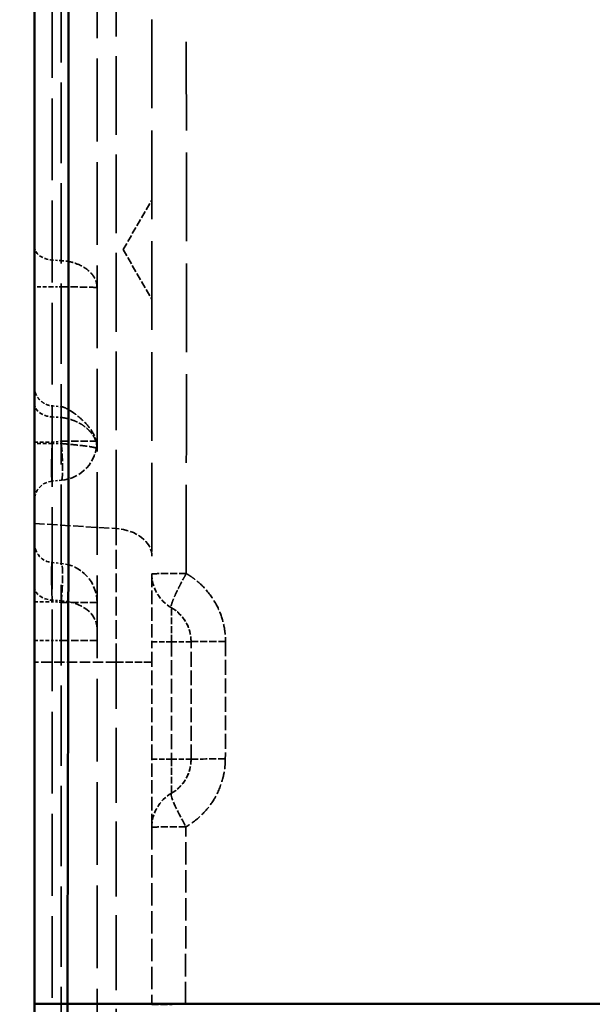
# Model space of a CAD drawing. Header units: millimetres. Extents: x 3367 to 6255, y 2001 to 4216.
# Tile 621 of 656: x 5366 to 5395, y 3914 to 3965. Entities that reach past the tile are written whole.
import ezdxf

# ---------------------------------------------------------------- set-up
doc = ezdxf.new("R2010")
doc.units = ezdxf.units.MM
doc.linetypes.add('DASHED', pattern=[0.2067, 0.1654, -0.0413])
for name, color, linetype, lineweight in [('AM_5', 3, 'Continuous', 25), ('Sichtbare Kanten(DIN)', 7, 'Continuous', 50), ('Sichtbare tangentiale Kanten(DIN)', 7, 'Continuous', 50), ('Verdeckte Kanten(DIN)', 7, 'DASHED', 35), ('Verdeckte tangentiale Kanten(DIN)', 7, 'DASHED', 35)]:
    doc.layers.add(name, color=color, linetype=linetype, lineweight=lineweight)
doc.styles.get("Standard").update_dxf_attribs({"font": 'ISOCP.SHX'})
doc.dimstyles.new('Standard$0', dxfattribs={"dimtxt": 0.18, "dimasz": 0.18, "dimexe": 0.18, "dimexo": 0.0625, "dimgap": 0.09, "dimtad": 0, "dimtih": 1, "dimtoh": 1, "dimdec": 4, "dimzin": 0, "dimdsep": 46, "dimtxsty": 'STANDARD', "dimcen": 0.09, "dimadec": 0, "dimazin": 0, "dimtfac": 1, "dimtdec": 4, "dimtofl": 0, "dimtmove": 0, "dimatfit": 3, "dimfxl": 1, "dimtolj": 1, "dimtzin": 0, "dimarcsym": 0})

# ---------------------------------------------------------------- blocks, each defined once
blk = doc.blocks.new('*D18')
at = {"layer": 'AM_5', "color": 0, "lineweight": -2, "transparency": 16777216}
for p, q in [((5366.55, 4095.878), (5343.015, 4095.878)), ((5343.195, 4094.078), (5343.195, 3447.6)), ((5343.195, 2774.028), (5343.195, 3420.506)), ((5366.55, 2772.228), (5343.015, 2772.228))]:
    blk.add_line(p, q, dxfattribs=at)
at = {"layer": 'AM_5', "color": 0, "transparency": 16777216}
for points in [[(5342.895, 4094.078), (5343.495, 4094.078), (5343.195, 4095.878)], [(5342.895, 2774.028), (5343.495, 2774.028), (5343.195, 2772.228)]]:
    blk.add_solid(points, dxfattribs=at)
at = {"layer": 'Defpoints', "color": 0, "transparency": 16777216}
for p in [(5366.612, 4095.878), (5343.195, 2772.228), (5366.612, 2772.228)]:
    blk.add_point(p, dxfattribs=at)
at = {"layer": 'AM_5', "color": 0, "transparency": 16777216, "insert": (5343.195, 3434.053), "char_height": 10, "attachment_point": 5, "rotation": 90}
blk.add_mtext('\\A1;132,5', dxfattribs=at)

msp = doc.modelspace()

# ---------------------------------------------------------------- linework, layer by layer
at = {"layer": 'Sichtbare Kanten(DIN)'}
for points, knots in [([(5366.61241, 3914.2967), (5366.61241, 3915.37552), (5366.61241, 3916.45401), (5366.61241, 3917.53268), (5366.61241, 3918.61125), (5366.61241, 3919.69001), (5366.61241, 3920.76881), (5366.61241, 3922.92617), (5366.61241, 3925.0837), (5366.61241, 3927.24107), (5366.61241, 3931.55632), (5366.61241, 3935.87092), (5366.61241, 3940.18557), (5366.61241, 3941.14136), (5366.61241, 3942.09714), (5366.61241, 3943.05297), (5366.61241, 3946.41206), (5366.61241, 3949.77104), (5366.61241, 3953.13012), (5366.61241, 3957.20126), (5366.61241, 3961.27254), (5366.61241, 3965.3437), (5366.61241, 3965.58736), (5366.61241, 3965.83103), (5366.61241, 3966.0747), (5366.61241, 3968.23213), (5366.61241, 3970.38955), (5366.61241, 3972.54699), (5366.61241, 3979.01927), (5366.61241, 3985.49159), (5366.61241, 3991.96385), (5366.61241, 3996.27871), (5366.61241, 4000.59355), (5366.61241, 4004.90842), (5366.61241, 4009.22327), (5366.61241, 4013.53814), (5366.61241, 4017.85299)], [-7.34561127, -7.34561127, -7.34561127, -7.34561127, -4.10915783, -4.10915783, -4.10915783, -0.87299213, -0.87299213, -0.87299213, 5.59858496, 5.59858496, 5.59858496, 18.54327892, 18.54327892, 18.54327892, 21.41078885, 21.41078885, 21.41078885, 31.48807169, 31.48807169, 31.48807169, 43.70153281, 43.70153281, 43.70153281, 44.43253036, 44.43253036, 44.43253036, 50.90482174, 50.90482174, 50.90482174, 70.32164965, 70.32164965, 70.32164965, 83.26627436, 83.26627436, 83.26627436, 96.21083388, 96.21083388, 96.21083388, 96.21083388]), ([(5366.61241, 3822.65187), (5366.61241, 3824.56115), (5366.61241, 3826.47042), (5366.61241, 3828.3797), (5366.61241, 3830.28897), (5366.61241, 3832.19824), (5366.61241, 3834.10751), (5366.61241, 3837.92606), (5366.61241, 3841.74459), (5366.61241, 3845.56313), (5366.61241, 3849.38166), (5366.61241, 3853.20019), (5366.61241, 3857.01873), (5366.61241, 3860.83725), (5366.61241, 3864.65578), (5366.61241, 3868.47431), (5366.61241, 3872.29284), (5366.61241, 3876.11137), (5366.61241, 3879.92989), (5366.61241, 3881.94853), (5366.61241, 3883.96718), (5366.61241, 3885.98582), (5366.61241, 3887.7857), (5366.61241, 3889.58559), (5366.61241, 3891.38548), (5366.61241, 3895.20401), (5366.61241, 3899.02254), (5366.61241, 3902.84107), (5366.61241, 3904.75034), (5366.61241, 3906.65961), (5366.61241, 3908.56888), (5366.61241, 3910.47815), (5366.61241, 3912.38744), (5366.61241, 3914.2967)], [0, 0, 0, 0, 5.72785417, 5.72785417, 5.72785417, 11.45571174, 11.45571174, 11.45571174, 22.91142418, 22.91142418, 22.91142418, 34.3670982, 34.3670982, 34.3670982, 45.82271463, 45.82271463, 45.82271463, 57.27832534, 57.27832534, 57.27832534, 63.33428533, 63.33428533, 63.33428533, 68.73398423, 68.73398423, 68.73398423, 80.18966934, 80.18966934, 80.18966934, 85.91749772, 85.91749772, 85.91749772, 91.64530574, 91.64530574, 91.64530574, 91.64530574])]:
    msp.add_open_spline(points, degree=3, knots=knots, dxfattribs=at)
at = {"layer": 'Sichtbare tangentiale Kanten(DIN)'}
msp.add_ellipse((5368.61241, 3914.2967), major_axis=(-2, 0), ratio=0.00164362, start_param=4.86830817, end_param=6.28318533, dxfattribs=at)
for points, knots in [([(5368.30186, 3914.29995), (5368.30342, 3915.12183), (5368.30506, 3915.94372), (5368.30682, 3916.7656), (5368.30737, 3917.02466), (5368.30794, 3917.28372), (5368.30851, 3917.54278), (5368.31092, 3918.62252), (5368.31355, 3919.70223), (5368.31618, 3920.78195), (5368.31692, 3921.08693), (5368.31766, 3921.3919), (5368.3184, 3921.69688), (5368.32291, 3923.54877), (5368.32738, 3925.40065), (5368.3316, 3927.25255), (5368.333, 3927.86628), (5368.33437, 3928.48002), (5368.33571, 3929.09375), (5368.34109, 3931.55925), (5368.34589, 3934.02476), (5368.34974, 3936.49027), (5368.35166, 3937.72208), (5368.35335, 3938.95388), (5368.35477, 3940.1857), (5368.35618, 3941.41939), (5368.35733, 3942.6531), (5368.35823, 3943.88679), (5368.36047, 3946.96659), (5368.36117, 3950.04643), (5368.36059, 3953.12622), (5368.35979, 3957.44118), (5368.35649, 3961.75614), (5368.35347, 3966.0711), (5368.35196, 3968.22871), (5368.35051, 3970.38631), (5368.34917, 3972.54392), (5368.34898, 3972.85395), (5368.34879, 3973.16397), (5368.3486, 3973.474), (5368.3471, 3975.93958), (5368.34573, 3978.40516), (5368.34452, 3980.87074), (5368.34331, 3983.33632), (5368.34232, 3985.8019), (5368.34158, 3988.26749), (5368.3412, 3989.49921), (5368.3409, 3990.73094), (5368.34065, 3991.96267), (5368.33991, 3995.66214), (5368.33975, 3999.36161), (5368.34054, 4003.06108), (5368.34067, 4003.67697), (5368.34083, 4004.29286), (5368.341, 4004.90874), (5368.34178, 4007.5803), (5368.34306, 4010.25186), (5368.34471, 4012.92342), (5368.34573, 4014.56715), (5368.34689, 4016.21087), (5368.34814, 4017.85459)], [0, 0, 0, 0, 0.02381021, 0.02381021, 0.02381021, 0.03131523, 0.03131523, 0.03131523, 0.06259534, 0.06259534, 0.06259534, 0.07143064, 0.07143064, 0.07143064, 0.12508073, 0.12508073, 0.12508073, 0.14286068, 0.14286068, 0.14286068, 0.21428714, 0.21428714, 0.21428714, 0.24997309, 0.24997309, 0.24997309, 0.28571337, 0.28571337, 0.28571337, 0.37493575, 0.37493575, 0.37493575, 0.49994114, 0.49994114, 0.49994114, 0.56244747, 0.56244747, 0.56244747, 0.57142897, 0.57142897, 0.57142897, 0.64285725, 0.64285725, 0.64285725, 0.71428558, 0.71428558, 0.71428558, 0.74996896, 0.74996896, 0.74996896, 0.85714318, 0.85714318, 0.85714318, 0.87498552, 0.87498552, 0.87498552, 0.95238106, 0.95238106, 0.95238106, 1, 1, 1, 1]), ([(5368.30196, 3914.29995), (5368.28468, 3904.86529), (5368.20657, 3884.87584), (5368.03013, 3854.32731), (5367.96246, 3833.21081), (5367.96246, 3822.65187)], [0.00000005, 0.00000005, 0.00000005, 0.00000005, 28.31102041, 59.97816308, 91.64530574, 91.64530574, 91.64530574, 91.64530574]), ([(5735.56532, 3914.44313), (5734.85608, 3914.4427), (5734.14553, 3914.44226), (5733.43378, 3914.44182), (5732.98365, 3914.44154), (5732.53305, 3914.44126), (5732.08196, 3914.44098), (5729.75326, 3914.43955), (5727.41201, 3914.43806), (5725.06138, 3914.43668), (5724.48392, 3914.43634), (5723.90595, 3914.436), (5723.32747, 3914.43566), (5721.62165, 3914.43466), (5719.91142, 3914.43366), (5718.19716, 3914.43264), (5716.91161, 3914.43187), (5715.62378, 3914.43109), (5714.33449, 3914.43028), (5713.89064, 3914.43), (5713.44657, 3914.42973), (5713.00227, 3914.42946), (5709.79011, 3914.42752), (5706.56615, 3914.42586), (5703.32962, 3914.42436), (5703.02691, 3914.42422), (5702.72409, 3914.42408), (5702.42115, 3914.42394), (5698.98478, 3914.42235), (5695.53406, 3914.42075), (5692.06816, 3914.41934), (5691.91418, 3914.41928), (5691.76016, 3914.41921), (5691.60612, 3914.41915), (5687.94878, 3914.41767), (5684.27441, 3914.41633), (5680.58271, 3914.415), (5676.86496, 3914.41365), (5673.12963, 3914.41232), (5669.37573, 3914.41081), (5669.21394, 3914.41074), (5669.05211, 3914.41068), (5668.89025, 3914.41061), (5665.27919, 3914.40914), (5661.65091, 3914.40758), (5658.00688, 3914.40599), (5654.1821, 3914.40431), (5650.33998, 3914.40259), (5646.48188, 3914.40088), (5645.98552, 3914.40066), (5645.4889, 3914.40044), (5644.99202, 3914.40023), (5641.60578, 3914.39873), (5638.2078, 3914.39721), (5634.79853, 3914.3957), (5630.86404, 3914.39396), (5626.91453, 3914.39222), (5622.95264, 3914.39051), (5622.10266, 3914.39015), (5621.25211, 3914.38978), (5620.40094, 3914.38942), (5617.25422, 3914.38807), (5614.10004, 3914.38676), (5610.93785, 3914.38541), (5609.90312, 3914.38497), (5608.86754, 3914.38453), (5607.83133, 3914.38407), (5604.81104, 3914.38275), (5601.78405, 3914.38144), (5598.75076, 3914.38016), (5597.52674, 3914.37964), (5596.30169, 3914.37913), (5595.07556, 3914.37862), (5592.18861, 3914.37742), (5589.29486, 3914.37621), (5586.39631, 3914.37499), (5580.62607, 3914.37256), (5574.8368, 3914.37013), (5569.02502, 3914.36777), (5566.41915, 3914.36671), (5563.80938, 3914.36569), (5561.19537, 3914.36469), (5559.37602, 3914.36398), (5557.55462, 3914.36329), (5555.73151, 3914.36258), (5553.27338, 3914.36164), (5550.81181, 3914.36063), (5548.34723, 3914.35962), (5546.32014, 3914.3588), (5544.291, 3914.35798), (5542.25989, 3914.35719), (5539.95596, 3914.3563), (5537.64954, 3914.35542), (5535.34094, 3914.35454), (5530.96447, 3914.35287), (5526.58014, 3914.35121), (5522.18918, 3914.34952), (5519.73933, 3914.34858), (5517.28742, 3914.34763), (5514.83367, 3914.34667), (5512.85739, 3914.34589), (5510.87992, 3914.34513), (5508.90134, 3914.34438), (5506.23635, 3914.34337), (5503.56936, 3914.34239), (5500.90048, 3914.34144), (5499.09565, 3914.3408), (5497.28993, 3914.34016), (5495.4834, 3914.33952), (5492.6001, 3914.33849), (5489.71474, 3914.33747), (5486.82672, 3914.33644), (5485.19668, 3914.33586), (5483.5658, 3914.33529), (5481.93406, 3914.33472), (5477.37517, 3914.33313), (5472.80949, 3914.33157), (5468.23624, 3914.33003), (5464.8931, 3914.3289), (5461.54591, 3914.32778), (5458.19427, 3914.32666), (5456.91916, 3914.32624), (5455.64339, 3914.32581), (5454.36698, 3914.32539), (5452.03344, 3914.32461), (5449.69778, 3914.32383), (5447.35998, 3914.32306), (5446.10136, 3914.32264), (5444.84211, 3914.32222), (5443.58224, 3914.32181), (5442.48864, 3914.32145), (5441.39456, 3914.32109), (5440.30003, 3914.32074), (5438.93031, 3914.32029), (5437.55988, 3914.31984), (5436.18872, 3914.31938), (5435.18731, 3914.31905), (5434.18555, 3914.31872), (5433.18339, 3914.31839), (5431.70029, 3914.31791), (5430.2163, 3914.31743), (5428.73175, 3914.31696), (5427.82434, 3914.31667), (5426.91671, 3914.31638), (5426.00888, 3914.31608), (5424.41243, 3914.31557), (5422.81536, 3914.31505), (5421.21789, 3914.31454), (5420.40769, 3914.31428), (5419.59734, 3914.31402), (5418.78694, 3914.31377), (5417.07898, 3914.31323), (5415.37072, 3914.31269), (5413.66226, 3914.31216), (5412.95186, 3914.31194), (5412.24151, 3914.31172), (5411.53112, 3914.31151), (5407.18339, 3914.31016), (5402.83425, 3914.30885), (5398.48672, 3914.30758), (5397.98159, 3914.30743), (5397.47651, 3914.30729), (5396.97156, 3914.30714), (5392.12215, 3914.30574), (5387.28444, 3914.30441), (5382.43707, 3914.30317), (5381.0698, 3914.30283), (5379.70177, 3914.30249), (5378.33797, 3914.30216), (5377.29634, 3914.30191), (5376.25362, 3914.30166), (5375.21248, 3914.30142), (5374.0122, 3914.30115), (5372.81402, 3914.30088), (5371.61667, 3914.30063), (5370.5112, 3914.30039), (5369.40645, 3914.30017), (5368.3019, 3914.29995)], [0, 0, 0, 0, 0.006466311, 0.006466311, 0.006466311, 0.010555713, 0.010555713, 0.010555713, 0.031667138, 0.031667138, 0.031667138, 0.036853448, 0.036853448, 0.036853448, 0.05214683, 0.05214683, 0.05214683, 0.06361567, 0.06361567, 0.06361567, 0.067563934, 0.067563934, 0.067563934, 0.096108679, 0.096108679, 0.096108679, 0.09877844, 0.09877844, 0.09877844, 0.129063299, 0.129063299, 0.129063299, 0.130408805, 0.130408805, 0.130408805, 0.162353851, 0.162353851, 0.162353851, 0.194524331, 0.194524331, 0.194524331, 0.195910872, 0.195910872, 0.195910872, 0.226843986, 0.226843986, 0.226843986, 0.259311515, 0.259311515, 0.259311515, 0.26348857, 0.26348857, 0.26348857, 0.291954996, 0.291954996, 0.291954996, 0.32480676, 0.32480676, 0.32480676, 0.331854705, 0.331854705, 0.331854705, 0.357910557, 0.357910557, 0.357910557, 0.366436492, 0.366436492, 0.366436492, 0.391287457, 0.391287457, 0.391287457, 0.401315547, 0.401315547, 0.401315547, 0.424926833, 0.424926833, 0.424926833, 0.471930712, 0.471930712, 0.471930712, 0.493006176, 0.493006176, 0.493006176, 0.507674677, 0.507674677, 0.507674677, 0.527452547, 0.527452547, 0.527452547, 0.543719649, 0.543719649, 0.543719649, 0.562171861, 0.562171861, 0.562171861, 0.597152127, 0.597152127, 0.597152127, 0.616668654, 0.616668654, 0.616668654, 0.632387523, 0.632387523, 0.632387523, 0.653559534, 0.653559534, 0.653559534, 0.66787715, 0.66787715, 0.66787715, 0.690728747, 0.690728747, 0.690728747, 0.70362653, 0.70362653, 0.70362653, 0.739661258, 0.739661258, 0.739661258, 0.76600338, 0.76600338, 0.76600338, 0.776025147, 0.776025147, 0.776025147, 0.794347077, 0.794347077, 0.794347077, 0.804211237, 0.804211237, 0.804211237, 0.812773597, 0.812773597, 0.812773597, 0.823488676, 0.823488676, 0.823488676, 0.831314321, 0.831314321, 0.831314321, 0.842895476, 0.842895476, 0.842895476, 0.849974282, 0.849974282, 0.849974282, 0.862422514, 0.862422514, 0.862422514, 0.868735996, 0.868735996, 0.868735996, 0.882041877, 0.882041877, 0.882041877, 0.887574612, 0.887574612, 0.887574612, 0.921436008, 0.921436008, 0.921436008, 0.925370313, 0.925370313, 0.925370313, 0.96315444, 0.96315444, 0.96315444, 0.973812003, 0.973812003, 0.973812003, 0.981951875, 0.981951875, 0.981951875, 0.991335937, 0.991335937, 0.991335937, 0.999999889, 0.999999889, 0.999999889, 0.999999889])]:
    msp.add_open_spline(points, degree=3, knots=knots, dxfattribs=at)
at = {"layer": 'Verdeckte Kanten(DIN)', "ltscale": 25.506298}
msp.add_line((5369.81241, 2924.95889), (5369.81241, 4018.93043), dxfattribs=at)
at = {"layer": 'Verdeckte Kanten(DIN)', "ltscale": 2.237517}
for q in [(5372.61241, 3955.32146), (5372.61241, 3950.23448)]:
    msp.add_line((5371.14392, 3952.77797), q, dxfattribs=at)
at = {"layer": 'Verdeckte Kanten(DIN)', "ltscale": 0.352829}
msp.add_line((5367.52525, 3944.80707), (5367.98672, 3944.7667), dxfattribs=at)
at = {"layer": 'Verdeckte Kanten(DIN)', "ltscale": 0.354163}
for p, q in [((5367.98672, 3941.01052), (5367.52525, 3940.97015)), ((5367.52525, 3936.81041), (5367.98672, 3936.77004))]:
    msp.add_line(p, q, dxfattribs=at)
at = {"layer": 'Verdeckte Kanten(DIN)', "ltscale": 4.571172}
msp.add_line((5372.61241, 3926.778), (5372.61241, 3932.778), dxfattribs=at)
at = {"layer": 'Verdeckte Kanten(DIN)', "ltscale": 2.260439}
for centre, start, end in [((5367.81241, 3943.00291), 275, 0), ((5367.81241, 3934.77765), 0, 85)]:
    msp.add_arc(centre, 2, start, end, dxfattribs=at)
at = {"layer": 'Verdeckte Kanten(DIN)', "ltscale": 1.13017}
for centre, start, end in [((5367.61241, 3939.97395), 95, 180), ((5367.61241, 3937.8066), 180, 265)]:
    msp.add_arc(centre, 1, start, end, dxfattribs=at)
at = {"layer": 'Verdeckte Kanten(DIN)', "ltscale": 1.595575}
for centre, start, end in [((5374.61241, 3936.2421), 180, 240), ((5372.61241, 3932.778), 0, 60)]:
    msp.add_arc(centre, 2, start, end, dxfattribs=at)
at = {"layer": 'Verdeckte Kanten(DIN)', "ltscale": 1.593597}
msp.add_arc((5372.61241, 3926.778), 2, 300.074358, 0, dxfattribs=at)
at = {"layer": 'Verdeckte Kanten(DIN)', "ltscale": 1.596612}
msp.add_arc((5374.61241, 3923.3139), 2, 119.960988, 180, dxfattribs=at)
at = {"layer": 'Verdeckte Kanten(DIN)', "ltscale": 27.355537}
msp.add_open_spline([(5372.61241, 3964.51391), (5372.61241, 3964.3126), (5372.61241, 3964.11128), (5372.61241, 3963.90996), (5372.61241, 3961.75481), (5372.61241, 3959.59976), (5372.61241, 3957.44462), (5372.61241, 3955.08825), (5372.61241, 3952.73177), (5372.61241, 3950.37534), (5372.61241, 3948.0189), (5372.61241, 3945.66249), (5372.61241, 3943.3061), (5372.61241, 3942.98794), (5372.61241, 3942.66977), (5372.61241, 3942.3516), (5372.61241, 3941.49158), (5372.61241, 3940.63155), (5372.61241, 3939.77153), (5372.61241, 3938.59505), (5372.61241, 3937.41858), (5372.61241, 3936.2421)], degree=3, knots=[50.54881095, 50.54881095, 50.54881095, 50.54881095, 51.15276055, 51.15276055, 51.15276055, 57.61822386, 57.61822386, 57.61822386, 64.68743251, 64.68743251, 64.68743251, 71.75664852, 71.75664852, 71.75664852, 72.71115704, 72.71115704, 72.71115704, 75.29127848, 75.29127848, 75.29127848, 78.82079325, 78.82079325, 78.82079325, 78.82079325], dxfattribs=at)
at = {"layer": 'Verdeckte Kanten(DIN)', "ltscale": 1.129595}
msp.add_open_spline([(5366.61241, 3945.80082), (5366.61241, 3945.8007), (5366.61241, 3945.80056), (5366.61241, 3945.80024), (5366.61241, 3945.80005), (5366.61241, 3945.79953), (5366.61241, 3945.79916), (5366.61241, 3945.79837), (5366.61242, 3945.79795), (5366.61242, 3945.79683), (5366.61243, 3945.79612), (5366.61244, 3945.79385), (5366.61246, 3945.79227), (5366.61253, 3945.78598), (5366.61263, 3945.78125), (5366.61313, 3945.76235), (5366.61381, 3945.74819), (5366.61775, 3945.69154), (5366.62344, 3945.64914), (5366.65293, 3945.50098), (5366.69205, 3945.39671), (5366.79931, 3945.211), (5366.86791, 3945.12668), (5367.02634, 3944.98564), (5367.11807, 3944.92704), (5367.31333, 3944.84297), (5367.41918, 3944.81619), (5367.52525, 3944.80704)], degree=3, knots=[0, 0, 0, 0, 0.000100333, 0.000100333, 0.000192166, 0.000192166, 0.000327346, 0.000327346, 0.000461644, 0.000461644, 0.000677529, 0.000677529, 0.001150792, 0.001150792, 0.002568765, 0.002568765, 0.006821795, 0.006821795, 0.019603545, 0.019603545, 0.052143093, 0.052143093, 0.083942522, 0.083942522, 0.115779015, 0.115779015, 0.147717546, 0.147717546, 0.147717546, 0.147717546], dxfattribs=at)
at = {"layer": 'Verdeckte Kanten(DIN)', "ltscale": 2.306231}
msp.add_open_spline([(5367.98672, 3944.76674), (5368.01393, 3944.76436), (5368.04075, 3944.75791), (5368.09996, 3944.73998), (5368.13233, 3944.72752), (5368.25111, 3944.6764), (5368.33416, 3944.62967), (5368.55157, 3944.49668), (5368.68172, 3944.40324), (5368.9409, 3944.19776), (5369.06975, 3944.0839), (5369.33028, 3943.81941), (5369.46348, 3943.66098), (5369.66169, 3943.33706), (5369.7325, 3943.17197), (5369.80021, 3942.87695), (5369.81241, 3942.7451), (5369.81241, 3942.61508)], degree=3, knots=[0, 0, 0, 0, 0.008194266, 0.008194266, 0.01856556, 0.01856556, 0.046988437, 0.046988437, 0.09562112, 0.09562112, 0.148422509, 0.148422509, 0.208926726, 0.208926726, 0.262822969, 0.262822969, 0.301828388, 0.301828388, 0.301828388, 0.301828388], dxfattribs=at)
at = {"layer": 'Verdeckte Kanten(DIN)', "ltscale": 4.143844}
for points, knots in [([(5372.61241, 3936.2421), (5372.61241, 3936.24189), (5372.61241, 3936.24168), (5372.61241, 3936.24102), (5372.61241, 3936.24035), (5372.61241, 3936.23923), (5372.61241, 3936.23777), (5372.61241, 3936.23484), (5372.61241, 3936.23055), (5372.61241, 3936.22485), (5372.61241, 3936.21343), (5372.61241, 3936.19633), (5372.61241, 3936.17388), (5372.61241, 3936.12895), (5372.61241, 3936.06257), (5372.61241, 3935.97563), (5372.61241, 3935.83892), (5372.61241, 3935.65128), (5372.61241, 3935.42215), (5372.61241, 3935.36043), (5372.61241, 3935.29562), (5372.61241, 3935.22787), (5372.61241, 3934.92952), (5372.61241, 3934.57416), (5372.61241, 3934.18637), (5372.61241, 3934.15886), (5372.61241, 3934.13119), (5372.61241, 3934.10337), (5372.61241, 3933.6833), (5372.61241, 3933.22813), (5372.61241, 3932.778)], [0, 0, 0, 0, 0.08497034, 0.08497034, 0.08497034, 0.1699453, 0.1699453, 0.1699453, 0.33991616, 0.33991616, 0.33991616, 0.67997942, 0.67997942, 0.67997942, 1.36038747, 1.36038747, 1.36038747, 2.43016543, 2.43016543, 2.43016543, 2.71834726, 2.71834726, 2.71834726, 3.98755015, 3.98755015, 3.98755015, 4.07757585, 4.07757585, 4.07757585, 5.43676382, 5.43676382, 5.43676382, 5.43676382]), ([(5372.61241, 3923.3139), (5372.61241, 3923.31411), (5372.61241, 3923.31432), (5372.61241, 3923.31499), (5372.61241, 3923.31566), (5372.61241, 3923.31678), (5372.61241, 3923.31824), (5372.61241, 3923.32117), (5372.61241, 3923.32545), (5372.61241, 3923.33116), (5372.61241, 3923.34258), (5372.61241, 3923.35968), (5372.61241, 3923.38213), (5372.61241, 3923.42705), (5372.61241, 3923.49343), (5372.61241, 3923.58038), (5372.61241, 3923.71708), (5372.61241, 3923.90473), (5372.61241, 3924.13386), (5372.61241, 3924.19558), (5372.61241, 3924.26039), (5372.61241, 3924.32813), (5372.61241, 3924.62649), (5372.61241, 3924.98185), (5372.61241, 3925.36964), (5372.61241, 3925.39714), (5372.61241, 3925.42481), (5372.61241, 3925.45263), (5372.61241, 3925.87271), (5372.61241, 3926.32787), (5372.61241, 3926.778)], [0, 0, 0, 0, 0.08497034, 0.08497034, 0.08497034, 0.1699453, 0.1699453, 0.1699453, 0.33991616, 0.33991616, 0.33991616, 0.67997942, 0.67997942, 0.67997942, 1.36038747, 1.36038747, 1.36038747, 2.43016545, 2.43016545, 2.43016545, 2.71834727, 2.71834727, 2.71834727, 3.98755017, 3.98755017, 3.98755017, 4.07757586, 4.07757586, 4.07757586, 5.43676383, 5.43676383, 5.43676383, 5.43676383])]:
    msp.add_open_spline(points, degree=3, knots=knots, dxfattribs=at)
at = {"layer": 'Verdeckte Kanten(DIN)', "ltscale": 1.610074}
msp.add_open_spline([(5374.61241, 3932.778), (5374.61219, 3932.79985), (5374.61198, 3932.8217), (5374.61131, 3932.84353), (5374.61064, 3932.86537), (5374.60951, 3932.88719), (5374.60803, 3932.90899), (5374.60508, 3932.9526), (5374.60075, 3932.99611), (5374.595, 3933.03942), (5374.5835, 3933.12607), (5374.5663, 3933.21194), (5374.54361, 3933.29639), (5374.50354, 3933.4455), (5374.44635, 3933.59017), (5374.37341, 3933.72604), (5374.3638, 3933.74394), (5374.35391, 3933.7617), (5374.34375, 3933.77929), (5374.26154, 3933.92167), (5374.16151, 3934.05362), (5374.04718, 3934.17135), (5374.04012, 3934.17862), (5374.033, 3934.18584), (5374.02582, 3934.19301), (5373.96419, 3934.25457), (5373.89857, 3934.31204), (5373.82953, 3934.36497), (5373.79501, 3934.39143), (5373.75963, 3934.41675), (5373.72352, 3934.44094), (5373.70546, 3934.45303), (5373.68722, 3934.46485), (5373.66875, 3934.47627), (5373.65058, 3934.48751), (5373.6322, 3934.49837), (5373.61381, 3934.50923)], degree=3, knots=[0, 0, 0, 0, 0.06609022, 0.06609022, 0.06609022, 0.13218351, 0.13218351, 0.13218351, 0.26437899, 0.26437899, 0.26437899, 0.52879844, 0.52879844, 0.52879844, 0.99566946, 0.99566946, 0.99566946, 1.05719757, 1.05719757, 1.05719757, 1.55503105, 1.55503105, 1.55503105, 1.58579456, 1.58579456, 1.58579456, 1.85010723, 1.85010723, 1.85010723, 1.98223803, 1.98223803, 1.98223803, 2.04831078, 2.04831078, 2.04831078, 2.11329404, 2.11329404, 2.11329404, 2.11329404], dxfattribs=at)
at = {"layer": 'Verdeckte Kanten(DIN)', "ltscale": 4.57138}
msp.add_open_spline([(5374.61241, 3926.778), (5374.61241, 3927.77799), (5374.61241, 3928.77798), (5374.61241, 3929.77798), (5374.61241, 3929.99389), (5374.61241, 3930.2098), (5374.61241, 3930.4257), (5374.61241, 3931.2098), (5374.61241, 3931.9939), (5374.61241, 3932.778)], degree=3, knots=[0, 0, 0, 0, 3.00013809, 3.00013809, 3.00013809, 3.647884, 3.647884, 3.647884, 6.00027349, 6.00027349, 6.00027349, 6.00027349], dxfattribs=at)
at = {"layer": 'Verdeckte Kanten(DIN)', "ltscale": 1.606476}
msp.add_open_spline([(5373.61465, 3925.04725), (5373.76461, 3925.13394), (5373.90347, 3925.24125), (5374.02635, 3925.36413), (5374.13825, 3925.47603), (5374.2369, 3925.60086), (5374.31961, 3925.73615), (5374.32797, 3925.74983), (5374.33616, 3925.7636), (5374.34418, 3925.77747), (5374.42751, 3925.92157), (5374.49268, 3926.0764), (5374.5378, 3926.23684), (5374.53997, 3926.24457), (5374.54209, 3926.2523), (5374.54417, 3926.26005), (5374.5668, 3926.34442), (5374.58386, 3926.43025), (5374.59524, 3926.51684), (5374.60093, 3926.56013), (5374.6052, 3926.6036), (5374.6081, 3926.64716), (5374.60956, 3926.66894), (5374.61067, 3926.69074), (5374.61133, 3926.71255), (5374.61199, 3926.73436), (5374.6122, 3926.75618), (5374.61241, 3926.778)], degree=3, knots=[0.00048193, 0.00048193, 0.00048193, 0.00048193, 0.52679915, 0.52679915, 0.52679915, 1.00609316, 1.00609316, 1.00609316, 1.05452539, 1.05452539, 1.05452539, 1.55756959, 1.55756959, 1.55756959, 1.58178478, 1.58178478, 1.58178478, 1.84543669, 1.84543669, 1.84543669, 1.97722821, 1.97722821, 1.97722821, 2.04313174, 2.04313174, 2.04313174, 2.10904603, 2.10904603, 2.10904603, 2.10904603], dxfattribs=at)
at = {"layer": 'Verdeckte Kanten(DIN)', "ltscale": 6.893357}
msp.add_open_spline([(5372.61241, 3923.3139), (5372.61241, 3922.55996), (5372.61241, 3921.80596), (5372.61241, 3921.05199), (5372.61241, 3920.298), (5372.61241, 3919.54405), (5372.61241, 3918.79008), (5372.61241, 3918.0361), (5372.61241, 3917.28212), (5372.61241, 3916.52817), (5372.61241, 3915.77419), (5372.61241, 3915.02025), (5372.61241, 3914.26624)], degree=3, knots=[91.7494388, 91.7494388, 91.7494388, 91.7494388, 94.01133789, 94.01133789, 94.01133789, 96.27329835, 96.27329835, 96.27329835, 98.53531386, 98.53531386, 98.53531386, 100.79739949, 100.79739949, 100.79739949, 100.79739949], dxfattribs=at)
at = {"layer": 'Verdeckte tangentiale Kanten(DIN)', "ltscale": 24.794287}
msp.add_line((5367.98672, 3839.32133), (5367.98672, 4018.6956), dxfattribs=at)
at = {"layer": 'Verdeckte tangentiale Kanten(DIN)', "ltscale": 25.227581}
msp.add_line((5367.52525, 4017.85299), (5367.52525, 3287.81725), dxfattribs=at)
at = {"layer": 'Verdeckte tangentiale Kanten(DIN)', "ltscale": 24.295498}
msp.add_line((5370.78672, 3938.54867), (5370.78672, 3991.81375), dxfattribs=at)
at = {"layer": 'Verdeckte tangentiale Kanten(DIN)', "ltscale": 0.352825}
for p, q in [((5367.98672, 3952.21618), (5367.52525, 3952.24472)), ((5367.98672, 3950.88698), (5367.52525, 3950.88698)), ((5367.52525, 3944.24472), (5367.98672, 3944.21618)), ((5367.52525, 3942.88698), (5367.98672, 3942.88698)), ((5367.98672, 3934.86666), (5367.52525, 3934.89521)), ((5367.98672, 3932.83036), (5367.52525, 3932.83036))]:
    msp.add_line(p, q, dxfattribs=at)
at = {"layer": 'Verdeckte tangentiale Kanten(DIN)', "ltscale": 1.13017}
for p, q in [((5367.52525, 3950.88698), (5366.61241, 3950.88698)), ((5367.52525, 3942.88698), (5366.61241, 3942.88698)), ((5366.61241, 3932.83036), (5367.52525, 3932.83036))]:
    msp.add_line(p, q, dxfattribs=at)
at = {"layer": 'Verdeckte tangentiale Kanten(DIN)', "ltscale": 0.354163}
for p, q in [((5367.52525, 3942.96254), (5367.98672, 3943.00291)), ((5367.98672, 3934.77765), (5367.52525, 3934.81802))]:
    msp.add_line(p, q, dxfattribs=at)
at = {"layer": 'Verdeckte tangentiale Kanten(DIN)', "ltscale": 3.192367}
for p, q in [((5366.61241, 3938.80691), (5370.78672, 3938.54867)), ((5370.78672, 3931.73584), (5366.61241, 3931.73584))]:
    msp.add_line(p, q, dxfattribs=at)
at = {"layer": 'Verdeckte tangentiale Kanten(DIN)', "ltscale": 2.260439}
for p, q in [((5369.81241, 3932.83036), (5367.98672, 3932.83036)), ((5370.78672, 3931.73584), (5372.61241, 3931.73584))]:
    msp.add_line(p, q, dxfattribs=at)
at = {"layer": 'Verdeckte tangentiale Kanten(DIN)', "ltscale": 1.595575}
for p, q in [((5373.61241, 3932.778), (5372.61241, 3932.778)), ((5374.61241, 3932.778), (5373.61241, 3932.778)), ((5373.61241, 3926.778), (5372.61241, 3926.778)), ((5374.61241, 3926.778), (5373.61241, 3926.778))]:
    msp.add_line(p, q, dxfattribs=at)
at = {"layer": 'Verdeckte tangentiale Kanten(DIN)', "ltscale": 4.571172}
msp.add_line((5373.61241, 3932.778), (5373.61241, 3926.778), dxfattribs=at)
at = {"layer": 'Verdeckte tangentiale Kanten(DIN)', "ltscale": 23.130375}
msp.add_line((5370.78672, 3895.87798), (5370.78672, 3931.73584), dxfattribs=at)
at = {"layer": 'Verdeckte tangentiale Kanten(DIN)', "ltscale": 1.13017}
for centre, ratio, start_param, end_param in [((5367.61241, 3952.94914), 0.70710678, 0, 1.48352986), ((5367.61241, 3944.94914), 0.70710678, 0, 1.48352986), ((5367.61241, 3942.96254), 0.00001, 0, 1.48352992), ((5367.61241, 3935.59963), 0.70710678, 0, 1.48352986), ((5367.61241, 3934.81802), 0.00001, 6.28318473, 7.76671469)]:
    msp.add_ellipse(centre, major_axis=(-1, 0), ratio=ratio, start_param=start_param, end_param=end_param, dxfattribs=at)
at = {"layer": 'Verdeckte tangentiale Kanten(DIN)', "ltscale": 2.26044}
msp.add_ellipse((5367.81241, 3943.00291), major_axis=(2, 0), ratio=0.00001, start_param=0.00425111, end_param=1.48359404, dxfattribs=at)
at = {"layer": 'Verdeckte tangentiale Kanten(DIN)', "ltscale": 2.381838}
msp.add_ellipse((5367.81241, 3943.00291), major_axis=(0.17431, -1.99239), ratio=0.0868266, start_param=0, end_param=1.56320025, dxfattribs=at)
at = {"layer": 'Verdeckte tangentiale Kanten(DIN)', "ltscale": 2.260439}
for centre, ratio, end_param in [((5370.61241, 3937.13984), 0.70710678, 1.48352986), ((5367.81241, 3933.45783), 0.70710678, 1.48352986), ((5367.81241, 3934.77765), 0.00001, 1.48352989)]:
    msp.add_ellipse(centre, major_axis=(2, 0), ratio=ratio, start_param=0, end_param=end_param, dxfattribs=at)
at = {"layer": 'Verdeckte tangentiale Kanten(DIN)', "ltscale": 2.381837}
msp.add_ellipse((5367.81241, 3934.77765), major_axis=(0.17431, 1.99239), ratio=0.08682658, start_param=4.7199853, end_param=6.2831853, dxfattribs=at)
at = {"layer": 'Verdeckte tangentiale Kanten(DIN)', "ltscale": 2.208423}
msp.add_ellipse((5376.61241, 3932.778), major_axis=(-2, 0), ratio=0.00806226, start_param=4.8337926, end_param=6.28318531, dxfattribs=at)
at = {"layer": 'Verdeckte tangentiale Kanten(DIN)', "ltscale": 2.20219}
msp.add_ellipse((5376.61241, 3926.778), major_axis=(-2, 0), ratio=0.01082845, start_param=4.83788264, end_param=6.28318531, dxfattribs=at)
at = {"layer": 'Verdeckte tangentiale Kanten(DIN)', "ltscale": 2.274709}
msp.add_ellipse((5374.61608, 3923.31602), major_axis=(-1.00184, 1.73099), ratio=0.10979128, start_param=0.00287011, end_param=1.49576466, dxfattribs=at)
at = {"layer": 'Verdeckte tangentiale Kanten(DIN)', "ltscale": 2.178814}
msp.add_ellipse((5374.61241, 3914.26624), major_axis=(-2, 0), ratio=0.00704813, start_param=4.85321521, end_param=6.28317648, dxfattribs=at)
at = {"layer": 'Verdeckte tangentiale Kanten(DIN)', "ltscale": 27.33898}
msp.add_open_spline([(5374.36783, 3936.25244), (5374.36809, 3936.62156), (5374.36835, 3936.99073), (5374.3686, 3937.35998), (5374.36946, 3938.63699), (5374.37022, 3939.91491), (5374.37086, 3941.19326), (5374.37149, 3942.4694), (5374.37201, 3943.74598), (5374.3724, 3945.02236), (5374.37317, 3947.5733), (5374.37343, 3950.12335), (5374.37322, 3952.66923), (5374.373, 3955.21639), (5374.37233, 3957.75949), (5374.37151, 3960.30341), (5374.37106, 3961.70378), (5374.37056, 3963.10442), (5374.37012, 3964.50718)], degree=3, knots=[0.000017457, 0.000017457, 0.000017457, 0.000017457, 0.039210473, 0.039210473, 0.039210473, 0.174755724, 0.174755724, 0.174755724, 0.310066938, 0.310066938, 0.310066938, 0.580496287, 0.580496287, 0.580496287, 0.85106041, 0.85106041, 0.85106041, 1, 1, 1, 1], dxfattribs=at)
at = {"layer": 'Verdeckte tangentiale Kanten(DIN)', "ltscale": 2.260655}
for points in [[(5369.81241, 3950.84033), (5369.81241, 3950.91604), (5369.80356, 3950.99174), (5369.78572, 3951.06695), (5369.75005, 3951.21737), (5369.67748, 3951.36571), (5369.57281, 3951.50052), (5369.4158, 3951.70274), (5369.18782, 3951.87503), (5368.91142, 3951.9999), (5368.72716, 3952.08314), (5368.52102, 3952.14493), (5368.30878, 3952.18095), (5368.20266, 3952.19895), (5368.09508, 3952.21068), (5367.98672, 3952.21618)], [(5367.98672, 3950.88698), (5368.09508, 3950.88527), (5368.20266, 3950.88356), (5368.30878, 3950.88184), (5368.52102, 3950.87839), (5368.72716, 3950.8749), (5368.91142, 3950.87143), (5369.18782, 3950.86623), (5369.4158, 3950.86108), (5369.57281, 3950.85588), (5369.67748, 3950.85241), (5369.75005, 3950.84892), (5369.78572, 3950.84547), (5369.80356, 3950.84375), (5369.81241, 3950.84204), (5369.81241, 3950.84033)]]:
    msp.add_open_spline(points, degree=3, knots=[0, 0, 0, 0, 0.11111111, 0.11111111, 0.11111111, 0.33333333, 0.33333333, 0.33333333, 0.66666667, 0.66666667, 0.66666667, 0.88888889, 0.88888889, 0.88888889, 1, 1, 1, 1], dxfattribs=at)
at = {"layer": 'Verdeckte tangentiale Kanten(DIN)', "ltscale": 2.269908}
msp.add_open_spline([(5367.98672, 3944.21618), (5368.01747, 3944.21227), (5368.04823, 3944.20786), (5368.07887, 3944.20294), (5368.10951, 3944.19803), (5368.14003, 3944.19262), (5368.17045, 3944.1867), (5368.21679, 3944.17768), (5368.26292, 3944.16749), (5368.3088, 3944.15611), (5368.32292, 3944.15261), (5368.33702, 3944.14899), (5368.35109, 3944.14526), (5368.46954, 3944.11386), (5368.58589, 3944.0744), (5368.69699, 3944.02765), (5368.771, 3943.9965), (5368.84266, 3943.96214), (5368.91143, 3943.92482), (5368.94589, 3943.90612), (5368.97962, 3943.88668), (5369.01255, 3943.86654), (5369.11165, 3943.80595), (5369.20355, 3943.739), (5369.28696, 3943.66664), (5369.37044, 3943.59422), (5369.4454, 3943.51638), (5369.51081, 3943.43398), (5369.53255, 3943.4066), (5369.55323, 3943.37872), (5369.57282, 3943.35036), (5369.61188, 3943.29381), (5369.64653, 3943.23543), (5369.67642, 3943.17571), (5369.72132, 3943.08603), (5369.75544, 3942.99333), (5369.77812, 3942.89987), (5369.78081, 3942.88877), (5369.78334, 3942.87766), (5369.78572, 3942.86654), (5369.79344, 3942.83039), (5369.79945, 3942.79424), (5369.80382, 3942.75803), (5369.80668, 3942.73428), (5369.80882, 3942.71051), (5369.81026, 3942.68663), (5369.81169, 3942.6628), (5369.81241, 3942.63886), (5369.81241, 3942.61508)], degree=3, knots=[0, 0, 0, 0, 0.03153355, 0.03153355, 0.03153355, 0.06306707, 0.06306707, 0.06306707, 0.11111111, 0.11111111, 0.11111111, 0.12589594, 0.12589594, 0.12589594, 0.25039347, 0.25039347, 0.25039347, 0.33333333, 0.33333333, 0.33333333, 0.37489313, 0.37489313, 0.37489313, 0.49993919, 0.49993919, 0.49993919, 0.62508291, 0.62508291, 0.62508291, 0.66666667, 0.66666667, 0.66666667, 0.74958346, 0.74958346, 0.74958346, 0.87410379, 0.87410379, 0.87410379, 0.88888889, 0.88888889, 0.88888889, 0.93697855, 0.93697855, 0.93697855, 0.96852863, 0.96852863, 0.96852863, 1, 1, 1, 1], dxfattribs=at)
at = {"layer": 'Verdeckte tangentiale Kanten(DIN)', "ltscale": 2.388947}
for points in [[(5367.52525, 3942.96254), (5367.51023, 3942.61253), (5367.48827, 3941.91514), (5367.48827, 3941.15274), (5367.51023, 3940.96883), (5367.52525, 3940.97015)], [(5367.52525, 3940.97014), (5367.51023, 3940.96883), (5367.48827, 3941.15273), (5367.48827, 3941.91514), (5367.51023, 3942.61252), (5367.52525, 3942.96253)], [(5367.52525, 3936.81041), (5367.51023, 3936.81172), (5367.48827, 3936.62782), (5367.48827, 3935.86542), (5367.51023, 3935.16803), (5367.52525, 3934.81802)], [(5367.52525, 3934.81802), (5367.51023, 3935.16803), (5367.48827, 3935.86542), (5367.48827, 3936.62782), (5367.51023, 3936.81172), (5367.52525, 3936.81041)]]:
    msp.add_open_spline(points, degree=3, dxfattribs=at)
at = {"layer": 'Verdeckte tangentiale Kanten(DIN)', "ltscale": 2.269905}
msp.add_open_spline([(5367.98672, 3942.88698), (5368.04775, 3942.88137), (5368.11016, 3942.8756), (5368.17044, 3942.86999), (5368.21719, 3942.86564), (5368.26248, 3942.86139), (5368.30882, 3942.85701), (5368.32296, 3942.85567), (5368.33703, 3942.85433), (5368.35109, 3942.85299), (5368.46923, 3942.84175), (5368.58587, 3942.83036), (5368.69698, 3942.81901), (5368.77103, 3942.81145), (5368.8427, 3942.8039), (5368.91146, 3942.79635), (5368.94594, 3942.79257), (5368.97963, 3942.78879), (5369.01255, 3942.78502), (5369.11156, 3942.77368), (5369.2035, 3942.76235), (5369.28696, 3942.75103), (5369.37042, 3942.73971), (5369.4454, 3942.72839), (5369.51081, 3942.71704), (5369.53256, 3942.71327), (5369.55326, 3942.7095), (5369.57287, 3942.70572), (5369.61197, 3942.69817), (5369.64654, 3942.69062), (5369.67642, 3942.68306), (5369.72126, 3942.67171), (5369.75535, 3942.66032), (5369.77812, 3942.64907), (5369.78083, 3942.64773), (5369.78338, 3942.6464), (5369.78577, 3942.64506), (5369.79361, 3942.64068), (5369.7995, 3942.63643), (5369.80382, 3942.63207), (5369.80939, 3942.62646), (5369.81241, 3942.6207), (5369.81241, 3942.61508)], degree=3, knots=[0, 0, 0, 0, 0.06257615, 0.06257615, 0.06257615, 0.11111111, 0.11111111, 0.11111111, 0.12591976, 0.12591976, 0.12591976, 0.25038733, 0.25038733, 0.25038733, 0.33333333, 0.33333333, 0.33333333, 0.37492256, 0.37492256, 0.37492256, 0.50000467, 0.50000467, 0.50000467, 0.62507957, 0.62507957, 0.62507957, 0.66666667, 0.66666667, 0.66666667, 0.74961966, 0.74961966, 0.74961966, 0.87408414, 0.87408414, 0.87408414, 0.88888889, 0.88888889, 0.88888889, 0.93739292, 0.93739292, 0.93739292, 1, 1, 1, 1], dxfattribs=at)
at = {"layer": 'Verdeckte tangentiale Kanten(DIN)', "ltscale": 5.765131}
msp.add_open_spline([(5370.78672, 3931.73584), (5370.78672, 3932.0153), (5370.78672, 3932.29475), (5370.78672, 3932.57369), (5370.78672, 3932.92264), (5370.78673, 3933.27094), (5370.78673, 3933.61537), (5370.78673, 3933.8216), (5370.78673, 3934.02644), (5370.78673, 3934.22942), (5370.78672, 3934.63595), (5370.78672, 3935.03468), (5370.78672, 3935.42292), (5370.78672, 3935.81114), (5370.78672, 3936.18887), (5370.78673, 3936.55334), (5370.78673, 3936.73532), (5370.78673, 3936.91396), (5370.78673, 3937.08877), (5370.78673, 3937.38074), (5370.78672, 3937.66205), (5370.78672, 3937.93035), (5370.78672, 3938.14483), (5370.78672, 3938.35107), (5370.78672, 3938.54867)], degree=3, knots=[0, 0, 0, 0, 0.11110656, 0.11110656, 0.11110656, 0.25009679, 0.25009679, 0.25009679, 0.33331968, 0.33331968, 0.33331968, 0.50000583, 0.50000583, 0.50000583, 0.66668238, 0.66668238, 0.66668238, 0.74990305, 0.74990305, 0.74990305, 0.88889413, 0.88889413, 0.88889413, 1, 1, 1, 1], dxfattribs=at)
at = {"layer": 'Verdeckte tangentiale Kanten(DIN)', "ltscale": 2.201624}
msp.add_open_spline([(5372.61241, 3936.2421), (5372.61277, 3936.24294), (5372.6421, 3936.2446), (5372.76998, 3936.24696), (5372.97621, 3936.24905), (5373.2519, 3936.25074), (5373.58528, 3936.25194), (5373.96188, 3936.25256), (5374.23166, 3936.25255), (5374.36781, 3936.25244)], degree=3, knots=[0.00000106, 0.00000106, 0.00000106, 0.00000106, 0.41278409, 0.82534137, 1.23767181, 1.6497754, 2.0616521, 2.47330187, 2.88472468, 2.88472468, 2.88472468, 2.88472468], dxfattribs=at)
at = {"layer": 'Verdeckte tangentiale Kanten(DIN)', "ltscale": 2.302159}
msp.add_open_spline([(5374.36781, 3936.25244), (5374.31316, 3936.15647), (5374.25966, 3936.06045), (5374.20763, 3935.965), (5374.14241, 3935.84535), (5374.07945, 3935.72642), (5374.02102, 3935.61232), (5373.98623, 3935.54438), (5373.95304, 3935.47816), (5373.92175, 3935.41427), (5373.85881, 3935.28575), (5373.80355, 3935.16671), (5373.75735, 3935.06019), (5373.71113, 3934.9536), (5373.67398, 3934.85954), (5373.64694, 3934.78057), (5373.63349, 3934.74128), (5373.62255, 3934.70575), (5373.61432, 3934.67445), (5373.60046, 3934.62179), (5373.59424, 3934.58112), (5373.59546, 3934.5531), (5373.59643, 3934.53076), (5373.60207, 3934.51635), (5373.61241, 3934.51005)], degree=3, knots=[0, 0, 0, 0, 0.11096844, 0.11096844, 0.11096844, 0.25007857, 0.25007857, 0.25007857, 0.33290532, 0.33290532, 0.33290532, 0.49951587, 0.49951587, 0.49951587, 0.66623865, 0.66623865, 0.66623865, 0.7492011, 0.7492011, 0.7492011, 0.88874622, 0.88874622, 0.88874622, 1, 1, 1, 1], dxfattribs=at)
at = {"layer": 'Verdeckte tangentiale Kanten(DIN)', "ltscale": 3.196519}
msp.add_open_spline([(5374.36782, 3936.25194), (5374.40534, 3936.2299), (5374.44284, 3936.20787), (5374.47987, 3936.18505), (5374.51691, 3936.16224), (5374.55347, 3936.13863), (5374.58966, 3936.11446), (5374.66204, 3936.06612), (5374.73291, 3936.01549), (5374.80204, 3935.96259), (5374.94032, 3935.85677), (5375.07167, 3935.74183), (5375.19522, 3935.61883), (5375.44209, 3935.37306), (5375.65782, 3935.09512), (5375.83293, 3934.79371), (5375.85332, 3934.75862), (5375.87315, 3934.72321), (5375.89244, 3934.6875), (5376.03877, 3934.41649), (5376.15333, 3934.12763), (5376.23341, 3933.82976), (5376.27877, 3933.66106), (5376.31306, 3933.48947), (5376.33592, 3933.31634), (5376.34735, 3933.22979), (5376.35592, 3933.14285), (5376.36173, 3933.05573), (5376.36464, 3933.01217), (5376.36686, 3932.96856), (5376.36815, 3932.92493), (5376.36945, 3932.88131), (5376.36982, 3932.83766), (5376.3702, 3932.79401)], degree=3, knots=[0, 0, 0, 0, 0.13111198, 0.13111198, 0.13111198, 0.26223905, 0.26223905, 0.26223905, 0.52452201, 0.52452201, 0.52452201, 1.04913, 1.04913, 1.04913, 2.09737046, 2.09737046, 2.09737046, 2.21941925, 2.21941925, 2.21941925, 3.14567698, 3.14567698, 3.14567698, 3.67024694, 3.67024694, 3.67024694, 3.93249536, 3.93249536, 3.93249536, 4.06360848, 4.06360848, 4.06360848, 4.19471394, 4.19471394, 4.19471394, 4.19471394], dxfattribs=at)
at = {"layer": 'Verdeckte tangentiale Kanten(DIN)', "ltscale": 2.072808}
for points, knots in [([(5373.61241, 3932.778), (5373.61223, 3932.80634), (5373.6121, 3932.83468), (5373.612, 3932.863), (5373.61189, 3932.89131), (5373.61183, 3932.91959), (5373.61179, 3932.94781), (5373.6117, 3933.00422), (5373.61172, 3933.06038), (5373.6118, 3933.11598), (5373.61194, 3933.22719), (5373.61228, 3933.33614), (5373.61236, 3933.44084), (5373.61238, 3933.46297), (5373.61239, 3933.48491), (5373.61238, 3933.50665), (5373.61231, 3933.69043), (5373.61243, 3933.85939), (5373.61241, 3934.00274), (5373.61241, 3934.03675), (5373.6124, 3934.06931), (5373.61237, 3934.10035), (5373.61228, 3934.21564), (5373.61236, 3934.30978), (5373.61241, 3934.37821), (5373.61241, 3934.38745), (5373.61242, 3934.39621), (5373.61242, 3934.40451), (5373.61243, 3934.43522), (5373.61219, 3934.45953), (5373.61202, 3934.47699), (5373.61191, 3934.48808), (5373.61183, 3934.4964), (5373.61187, 3934.50202), (5373.61189, 3934.50483), (5373.61193, 3934.50696), (5373.61202, 3934.50819), (5373.61211, 3934.50942), (5373.61223, 3934.50975), (5373.61241, 3934.51005)], [0, 0, 0, 0, 0.08506716, 0.08506716, 0.08506716, 0.17010803, 0.17010803, 0.17010803, 0.34012898, 0.34012898, 0.34012898, 0.68020715, 0.68020715, 0.68020715, 0.75209696, 0.75209696, 0.75209696, 1.35998958, 1.35998958, 1.35998958, 1.50419392, 1.50419392, 1.50419392, 2.03978233, 2.03978233, 2.03978233, 2.11209687, 2.11209687, 2.11209687, 2.37984006, 2.37984006, 2.37984006, 2.54988025, 2.54988025, 2.54988025, 2.6349293, 2.6349293, 2.6349293, 2.71999982, 2.71999982, 2.71999982, 2.71999982]), ([(5373.61241, 3926.778), (5373.61223, 3926.74967), (5373.6121, 3926.72132), (5373.612, 3926.693), (5373.61189, 3926.66469), (5373.61183, 3926.63641), (5373.61179, 3926.6082), (5373.6117, 3926.55178), (5373.61172, 3926.49563), (5373.6118, 3926.44003), (5373.61194, 3926.32882), (5373.61228, 3926.21986), (5373.61236, 3926.11517), (5373.61238, 3926.09304), (5373.61239, 3926.07109), (5373.61238, 3926.04936), (5373.61231, 3925.86558), (5373.61243, 3925.69662), (5373.61241, 3925.55326), (5373.61241, 3925.51926), (5373.6124, 3925.48669), (5373.61237, 3925.45565), (5373.61228, 3925.34037), (5373.61236, 3925.24622), (5373.61241, 3925.1778), (5373.61241, 3925.16856), (5373.61242, 3925.15979), (5373.61242, 3925.1515), (5373.61243, 3925.12079), (5373.61219, 3925.09648), (5373.61202, 3925.07902), (5373.61191, 3925.06793), (5373.61183, 3925.0596), (5373.61187, 3925.05399), (5373.61189, 3925.05118), (5373.61193, 3925.04905), (5373.61202, 3925.04782), (5373.61211, 3925.04659), (5373.61223, 3925.04626), (5373.61241, 3925.04595)], [0, 0, 0, 0, 0.08506716, 0.08506716, 0.08506716, 0.17010803, 0.17010803, 0.17010803, 0.34012898, 0.34012898, 0.34012898, 0.68020715, 0.68020715, 0.68020715, 0.75209696, 0.75209696, 0.75209696, 1.35998958, 1.35998958, 1.35998958, 1.50419392, 1.50419392, 1.50419392, 2.03978233, 2.03978233, 2.03978233, 2.11209687, 2.11209687, 2.11209687, 2.37984006, 2.37984006, 2.37984006, 2.54988026, 2.54988026, 2.54988026, 2.6349293, 2.6349293, 2.6349293, 2.71999982, 2.71999982, 2.71999982, 2.71999982])]:
    msp.add_open_spline(points, degree=3, knots=knots, dxfattribs=at)
at = {"layer": 'Verdeckte tangentiale Kanten(DIN)', "ltscale": 4.567201}
msp.add_open_spline([(5376.3702, 3932.79401), (5376.36927, 3932.01071), (5376.36676, 3930.01271), (5376.3639, 3928.01446), (5376.36208, 3926.79949)], degree=3, knots=[0, 0, 0, 0, 2.3523895, 6.00027349, 6.00027349, 6.00027349, 6.00027349], dxfattribs=at)
at = {"layer": 'Verdeckte tangentiale Kanten(DIN)', "ltscale": 3.200757}
msp.add_open_spline([(5376.36208, 3926.79949), (5376.36158, 3926.75587), (5376.36109, 3926.71227), (5376.35967, 3926.66868), (5376.35825, 3926.62509), (5376.35591, 3926.58153), (5376.35288, 3926.538), (5376.34681, 3926.45094), (5376.33798, 3926.36407), (5376.32628, 3926.27757), (5376.30289, 3926.10454), (5376.26805, 3925.93303), (5376.22224, 3925.76428), (5376.13073, 3925.42717), (5375.99549, 3925.10111), (5375.82005, 3924.79895), (5375.80393, 3924.77119), (5375.78747, 3924.74362), (5375.77067, 3924.71627), (5375.60457, 3924.44571), (5375.40581, 3924.19546), (5375.18072, 3923.97153), (5374.933, 3923.72506), (5374.65337, 3923.51046), (5374.35147, 3923.3361)], degree=3, knots=[0, 0, 0, 0, 0.13095469, 0.13095469, 0.13095469, 0.2619281, 0.2619281, 0.2619281, 0.52391481, 0.52391481, 0.52391481, 1.04795997, 1.04795997, 1.04795997, 2.09487081, 2.09487081, 2.09487081, 2.19107054, 2.19107054, 2.19107054, 3.14254205, 3.14254205, 3.14254205, 4.18972446, 4.18972446, 4.18972446, 4.18972446], dxfattribs=at)
at = {"layer": 'Verdeckte tangentiale Kanten(DIN)', "ltscale": 2.186532}
msp.add_open_spline([(5374.35145, 3923.33379), (5374.2165, 3923.33383), (5373.94921, 3923.33356), (5373.57636, 3923.33211), (5373.24636, 3923.32972), (5372.97346, 3923.32653), (5372.76919, 3923.32269), (5372.64231, 3923.31842), (5372.61296, 3923.3154), (5372.61241, 3923.3139)], degree=3, knots=[0.00010696, 0.00010696, 0.00010696, 0.00010696, 0.40828631, 0.81691104, 1.22587433, 1.63517629, 2.04481708, 2.45479688, 2.86511587, 2.86511587, 2.86511587, 2.86511587], dxfattribs=at)
at = {"layer": 'Verdeckte tangentiale Kanten(DIN)', "ltscale": 6.897955}
msp.add_open_spline([(5374.33168, 3914.28019), (5374.33626, 3916.62528), (5374.34439, 3919.64349), (5374.35032, 3922.65982), (5374.35156, 3923.33379)], degree=3, knots=[0, 0, 0, 0, 7.02156061, 9.04236734, 9.04236734, 9.04236734, 9.04236734], dxfattribs=at)

# ---------------------------------------------------------------- dimensions: what is measured, and where the dimension line sits
at = {"layer": 'AM_5'}
dim = msp.add_linear_dim(base=(5343.19532, 2772.22762), p1=(5366.61241, 4095.87798), p2=(5366.61241, 2772.22762), angle=90, text='132,5', dimstyle='Standard$0', override={"dimtxt": 10, "dimasz": 1.8, "dimtih": 0, "dimtoh": 0}, dxfattribs=at)
dim.commit()
dim.dimension.update_dxf_attribs({"geometry": '*D18', "text_midpoint": (5343.19532, 3434.0528), "dimtype": 160})

doc.saveas('drawing.dxf')
